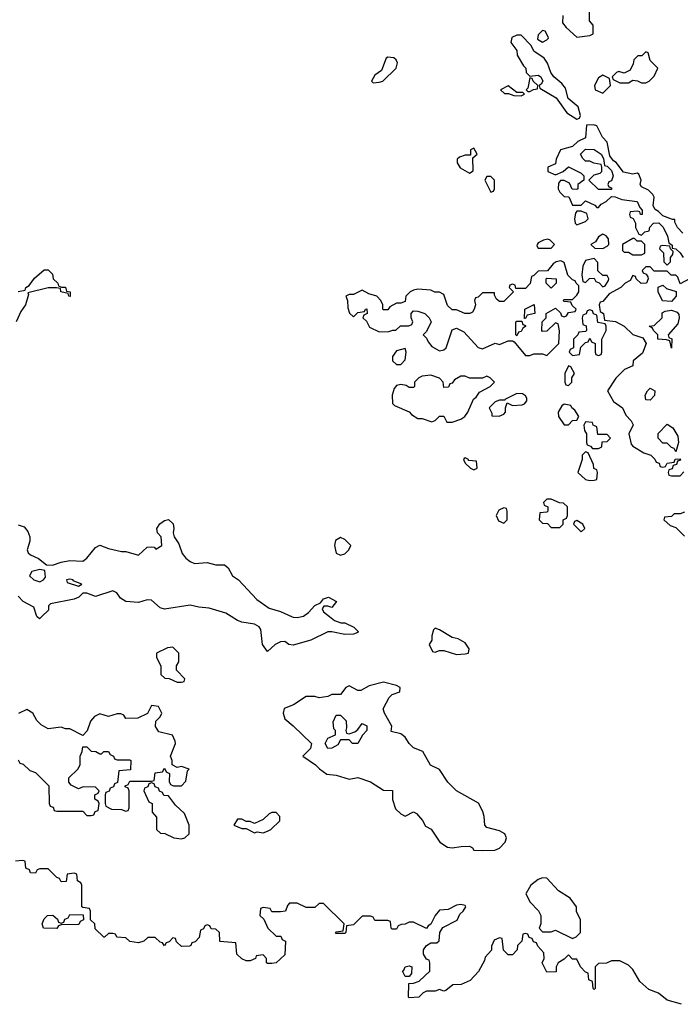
# Model space of a CAD drawing. Header units: inches. Extents: x 2601682 to 2755810, y 449311 to 584050.
# Tile 350 of 505: x 2693177 to 2696251, y 508196 to 512776. Entities that reach past the tile are written whole.
import ezdxf

# ---------------------------------------------------------------- set-up
doc = ezdxf.new("R2010")
doc.units = ezdxf.units.IN
doc.header["$MEASUREMENT"] = 0
doc.layers.add('C6590', color=7, linetype='Continuous')
doc.layers.add('C6591', color=7, linetype='Continuous')

msp = doc.modelspace()

# ---------------------------------------------------------------- linework, layer by layer
at = {"layer": 'C6590', "color": 2}
for points, elevation in [([(2693280.2, 510000), (2693268.9, 509988.9), (2693258, 509998), (2693257.3, 510000)], 2), ([(2694618.6, 510000), (2694642, 509982), (2694670.7, 509970.7), (2694690, 509970.6), (2694732, 509950), (2694752, 509930), (2694750, 509926), (2694730, 509918), (2694690, 509917.2), (2694630, 509929.3), (2694610, 509929.3), (2694531.3, 509890), (2694450, 509867.3), (2694430, 509869.4), (2694410, 509884), (2694390, 509882.7), (2694366, 509870), (2694330, 509838), (2694306.6, 509870), (2694299.1, 509939.1), (2694291.8, 509951.8), (2694270, 509964.5), (2694210, 509974), (2694190, 509981.6), (2694160.6, 510000)], 2), ([(2694442, 510000), (2694450, 509996.3), (2694470, 509995.5), (2694489.4, 510000)], 2), ([(2693170, 509334), (2693178, 509318), (2693192.7, 509312.7), (2693223.6, 509283.6), (2693250, 509274), (2693312.7, 509212.7), (2693314, 509130), (2693318, 509118), (2693332.7, 509112.7), (2693338, 509098), (2693350, 509094), (2693470, 509094), (2693490, 509074), (2693510, 509074), (2693522, 509078), (2693527.3, 509092.7), (2693542, 509098), (2693546, 509130), (2693542, 509142), (2693526, 509150), (2693526, 509170), (2693542, 509178), (2693546, 509190), (2693530, 509206), (2693472.7, 509207.3), (2693450, 509198), (2693416.4, 509216.4), (2693406, 509230), (2693406, 509250), (2693448, 509290), (2693458, 509310), (2693458, 509350), (2693467.3, 509372.7), (2693470, 509394), (2693490, 509394), (2693510, 509374), (2693531.6, 509371.6), (2693550, 509362), (2693558, 509362), (2693568.4, 509371.6), (2693590, 509372), (2693598, 509358), (2693614, 509350), (2693618, 509338), (2693630, 509334), (2693690, 509334), (2693694, 509330), (2693692.7, 509287.3), (2693638, 509282), (2693632.7, 509227.3), (2693618, 509222), (2693612.7, 509207.3), (2693598, 509202), (2693592.7, 509187.3), (2693578, 509182), (2693574, 509170), (2693574, 509130), (2693578, 509118), (2693603.6, 509103.6), (2693650, 509102), (2693670, 509094), (2693682, 509098), (2693686, 509110), (2693686, 509190), (2693682, 509202), (2693667.3, 509207.3), (2693667.3, 509212.7), (2693682, 509218), (2693690, 509234), (2693790, 509234), (2693802, 509238), (2693807.3, 509272.7), (2693842, 509278), (2693850, 509294), (2693858, 509278), (2693874, 509270), (2693872.7, 509232.7), (2693878, 509218), (2693892.7, 509212.7), (2693930, 509212), (2693950, 509234), (2693958, 509282), (2693966, 509290), (2693930, 509302), (2693910, 509298), (2693886, 509310), (2693886, 509330), (2693878, 509350), (2693902, 509410), (2693900.4, 509420.4), (2693888.4, 509448.4), (2693824, 509464), (2693808.4, 509488.4), (2693810, 509514), (2693830, 509534), (2693838, 509550), (2693822, 509582), (2693790, 509586), (2693771.1, 509548.9), (2693727.3, 509527.3), (2693670, 509526), (2693662, 509542), (2693647.3, 509547.3), (2693630, 509548), (2693590, 509535.3), (2693550, 509548), (2693525.4, 509534.6), (2693506.4, 509513.6), (2693491.6, 509468.4), (2693470, 509446), (2693410, 509478), (2693390, 509478), (2693370, 509486), (2693310, 509478), (2693276.4, 509496.4), (2693256.4, 509516.4), (2693238, 509550), (2693210, 509568), (2693171.1, 509548.9)], 6), ([(2696256.4, 508196.4), (2696190, 508215.3), (2696150, 508248), (2696104.7, 508264.7), (2696062, 508302), (2696030, 508358), (2696010, 508378), (2695970, 508398), (2695930, 508398), (2695907.3, 508387.3), (2695870, 508386), (2695854, 508370), (2695854, 508270), (2695850, 508266), (2695846, 508270), (2695842, 508302), (2695826, 508310), (2695822, 508342), (2695810, 508346), (2695786, 508370), (2695770, 508406), (2695750, 508406), (2695730, 508426), (2695710, 508406), (2695682, 508390), (2695674, 508370), (2695672.7, 508347.3), (2695630, 508346), (2695608, 508390), (2695618, 508410), (2695616.4, 508436.4), (2695587.3, 508467.3), (2695582, 508482), (2695567.3, 508487.3), (2695562, 508502), (2695547.3, 508507.3), (2695542, 508522), (2695530, 508526), (2695518, 508522), (2695514, 508490), (2695494, 508470), (2695492, 508450), (2695470, 508426), (2695450, 508426), (2695428.4, 508448.4), (2695422, 508502), (2695410, 508506), (2695385.4, 508494.6), (2695372.7, 508467.3), (2695371.6, 508448.4), (2695343.6, 508416.4), (2695339.6, 508400.4), (2695311.6, 508348.4), (2695272.7, 508307.3), (2695231.1, 508288.9), (2695192.7, 508287.3), (2695159.6, 508260.4), (2695150, 508258), (2695130, 508266), (2695110, 508258), (2695070, 508258), (2695054, 508250), (2695034, 508230), (2694990, 508226), (2694986, 508230), (2694987.3, 508292.7), (2695010, 508294), (2695036.4, 508303.6), (2695086, 508350), (2695086, 508390), (2695082, 508402), (2695070, 508406), (2695055.3, 508430), (2695056, 508450), (2695069.6, 508470.4), (2695090, 508482.8), (2695118, 508482), (2695128.4, 508491.6), (2695132, 508530), (2695146, 508554), (2695211.9, 508588.1), (2695225.1, 508614.9), (2695241.2, 508630), (2695253.2, 508650), (2695250, 508655.3), (2695230, 508661.2), (2695210, 508657.2), (2695170, 508637.2), (2695130, 508634), (2695110, 508608.7), (2695090.6, 508569.4), (2695078, 508562), (2695070, 508548.7), (2695010, 508578), (2694990, 508578), (2694971.1, 508568.9), (2694952, 508568), (2694938, 508562), (2694930, 508546), (2694910, 508546), (2694906, 508550), (2694902, 508582), (2694890, 508586), (2694830, 508586), (2694822, 508602), (2694810, 508606), (2694770, 508606), (2694730, 508566), (2694698, 508562), (2694694, 508530), (2694690, 508526), (2694650, 508526), (2694646, 508530), (2694650, 508534), (2694682, 508538), (2694686, 508570), (2694590, 508666), (2694570, 508666), (2694550, 508646), (2694510, 508646), (2694467.3, 508667.3), (2694432.7, 508667.3), (2694423.6, 508656.4), (2694414, 508630), (2694390, 508626), (2694350, 508626), (2694342, 508642), (2694310, 508646), (2694298, 508642), (2694294, 508610), (2694312.7, 508592.7), (2694332, 508550), (2694370, 508514), (2694392.7, 508512.7), (2694398, 508498), (2694414, 508490), (2694410, 508426), (2694370.9, 508389.1), (2694350, 508386), (2694330, 508386), (2694326, 508390), (2694326, 508410), (2694310, 508426), (2694278, 508422), (2694274, 508410), (2694250, 508398), (2694230, 508398), (2694210, 508408), (2694188, 508430), (2694182, 508482), (2694108.4, 508488.4), (2694106, 508530), (2694090, 508546), (2694067.3, 508547.3), (2694062, 508562), (2694050, 508566), (2694038, 508562), (2694032.7, 508547.3), (2694018, 508542), (2694012.7, 508507.3), (2693992.7, 508487.3), (2693978, 508482), (2693974, 508470), (2693967.3, 508467.3), (2693930, 508466), (2693907.3, 508487.3), (2693902, 508502), (2693890, 508506), (2693872.7, 508487.3), (2693858, 508482), (2693850, 508468), (2693842, 508482), (2693830, 508486), (2693807.3, 508507.3), (2693772.7, 508507.3), (2693754, 508490), (2693730, 508482), (2693690, 508488), (2693670, 508506), (2693628.4, 508508.4), (2693622, 508522), (2693610, 508526), (2693590, 508526), (2693571.6, 508508.4), (2693568.4, 508508.4), (2693527.3, 508547.3), (2693526, 508570), (2693506, 508590), (2693506, 508630), (2693502, 508642), (2693470, 508646), (2693466, 508650), (2693466, 508750), (2693462, 508762), (2693446, 508770), (2693442, 508802), (2693430, 508806), (2693398, 508802), (2693392.7, 508767.3), (2693370, 508766), (2693362, 508782), (2693350, 508786), (2693310, 508826), (2693270, 508826), (2693258, 508822), (2693250, 508806), (2693227.3, 508807.3), (2693222, 508822), (2693206, 508830), (2693202, 508862), (2693190, 508866), (2693158, 508862)], 6)]:
    msp.add_lwpolyline(points, dxfattribs=dict(at, elevation=elevation))
at = {"layer": 'C6590', "color": 2, "elevation": 6}
for points in [[(2695110, 509946), (2695102, 509938), (2695094, 509910), (2695094, 509890), (2695082, 509870), (2695098, 509838), (2695110, 509834), (2695130, 509842), (2695150, 509842), (2695210, 509822.8), (2695250, 509826), (2695266, 509830), (2695268, 509850), (2695250, 509878), (2695216.5, 509896.5), (2695190, 509902), (2695130, 509938)], [(2693890, 509858), (2693865.4, 509854.6), (2693814, 509830), (2693814, 509810), (2693834, 509770), (2693834, 509730), (2693852.7, 509712.7), (2693872, 509712), (2693910, 509694), (2693930, 509694), (2693942, 509698), (2693946, 509710), (2693906, 509750), (2693906, 509770), (2693918, 509790), (2693918, 509830)], [(2694870, 509695.3), (2694802.8, 509677.2), (2694763.6, 509656.4), (2694750, 509655.3), (2694710, 509678), (2694694, 509670), (2694670, 509638), (2694630, 509638), (2694610, 509628), (2694570, 509622), (2694550, 509628), (2694510, 509628), (2694450.9, 509589.1), (2694407.1, 509572.9), (2694402.8, 509550), (2694410, 509524.7), (2694450, 509492), (2694534, 509410), (2694530, 509386), (2694494, 509350), (2694554, 509310), (2694571.6, 509291.6), (2694606.8, 509266.8), (2694650, 509262.8), (2694710, 509242.8), (2694751, 509251), (2694810, 509231.3), (2694870, 509192), (2694911.3, 509191.3), (2694911.6, 509148.4), (2694926, 509106), (2694950, 509082), (2694970, 509072), (2695010, 509092), (2695023.6, 509083.6), (2695050.9, 509050.9), (2695065.4, 509025.4), (2695091.1, 509011.1), (2695131.3, 508950), (2695167.1, 508927.1), (2695190, 508924.7), (2695231.1, 508931.1), (2695270, 508931.3), (2695283.6, 508923.6), (2695290, 508914), (2695330, 508912), (2695387.3, 508912.7), (2695410, 508922), (2695435.3, 508950), (2695442, 508970), (2695434, 508990), (2695410, 509004), (2695350, 509018), (2695342, 509030), (2695339, 509070), (2695332.5, 509092.5), (2695312.1, 509132.1), (2695208.9, 509188.9), (2695169.2, 509229.2), (2695130, 509288), (2695089, 509309), (2695052.7, 509372.7), (2695009, 509389), (2694989.1, 509409.1), (2694970, 509439), (2694950, 509454), (2694906, 509466), (2694908, 509490), (2694874, 509550), (2694868.7, 509570), (2694896, 509624), (2694910, 509638), (2694946, 509650), (2694948, 509670), (2694930, 509679)], [(2694710, 509454), (2694736.4, 509463.6), (2694750, 509474), (2694770, 509502), (2694791.6, 509491.6), (2694792, 509470), (2694771.6, 509448.4), (2694750.9, 509409.1), (2694726, 509410), (2694710, 509426), (2694670, 509426), (2694656.9, 509403.1), (2694630, 509388), (2694610, 509386), (2694598, 509410), (2694610, 509434), (2694646, 509450), (2694646, 509470), (2694638, 509478), (2694635.3, 509510), (2694650, 509542), (2694670, 509542), (2694695.3, 509515.3), (2694698, 509482), (2694694, 509470), (2694698, 509458)], [(2693790, 509226), (2693778, 509222), (2693772.7, 509207.3), (2693758, 509202), (2693754, 509190), (2693778, 509138), (2693794, 509130), (2693794, 509090), (2693812.7, 509067.3), (2693814, 509010), (2693832.7, 508992.7), (2693851.6, 508991.6), (2693894, 508970), (2693930, 508966), (2693946, 508970), (2693966, 508990), (2693966, 509030), (2693943.1, 509083.1), (2693902, 509122), (2693870, 509166), (2693847.3, 509167.3), (2693842, 509182), (2693827.3, 509187.3), (2693822, 509202), (2693807.3, 509207.3), (2693802, 509222)], [(2694370, 509088), (2694350, 509088), (2694338, 509082), (2694310, 509055.3), (2694270, 509038), (2694250, 509046), (2694230, 509046), (2694210, 509058), (2694190, 509058), (2694174, 509030), (2694210, 509014), (2694230, 509014), (2694270, 508994), (2694282, 508998), (2694310, 508994), (2694330, 509002), (2694346, 509010), (2694388, 509050), (2694388, 509070)], [(2695610, 508784.5), (2695590, 508777), (2695556, 508750), (2695532, 508710), (2695551.6, 508671.6), (2695591.1, 508631.1), (2695602, 508610), (2695602, 508570), (2695594, 508550), (2695610, 508534), (2695650, 508534), (2695670, 508542), (2695750, 508502), (2695766, 508510), (2695786, 508530), (2695786, 508590), (2695768.4, 508628.4), (2695768, 508650), (2695738, 508690), (2695684.7, 508724.7), (2695630, 508782.7)], [(2693350, 508548.7), (2693288, 508550), (2693282, 508570), (2693290, 508594), (2693306, 508610), (2693331.6, 508611.6), (2693352.7, 508592.7), (2693358, 508578), (2693370, 508574), (2693382, 508578), (2693387.3, 508592.7), (2693402, 508598), (2693410, 508614), (2693472.7, 508612.7), (2693474, 508590), (2693458, 508582), (2693452.7, 508567.3), (2693370, 508566), (2693358, 508562)], [(2694970, 508326), (2694958, 508350), (2694964.7, 508355.3), (2694970, 508370.8), (2694990, 508376), (2695002, 508370), (2694999.6, 508340.4), (2694990, 508326)]]:
    msp.add_lwpolyline(points, close=True, dxfattribs=at)
at = {"layer": 'C6591', "color": 2}
for points, elevation in [([(2695704.7, 512795.3), (2695702, 512762), (2695719.6, 512739.6), (2695770, 512694), (2695830, 512702), (2695846, 512710), (2695846, 512750), (2695828, 512770), (2695828, 512830)], 6), ([(2696263.1, 511783.1), (2696238, 511810), (2696226, 511834), (2696226, 511846), (2696214, 511846), (2696170, 511864), (2696150, 511884), (2696133.2, 511893.2), (2696124, 511910), (2696128.7, 511950), (2696123.1, 511963.1), (2696103.1, 511983.1), (2696070, 511998), (2696064, 512010), (2696068.7, 512030), (2696057.2, 512057.2), (2696050, 512062), (2696030, 512058), (2695986.6, 512066.6), (2695951.9, 512111.9), (2695940.2, 512120.2), (2695923.1, 512143.1), (2695910, 512206), (2695889.1, 512229.1), (2695862, 512282), (2695847.3, 512287.3), (2695814, 512286), (2695810, 512226), (2695774, 512210), (2695750, 512186), (2695694, 512170), (2695672.7, 512127.3), (2695670, 512106), (2695634, 512090), (2695634, 512070), (2695670, 512054), (2695706, 512070), (2695730, 512092), (2695790, 512062), (2695802, 512050), (2695802, 512030), (2695774, 512010), (2695774, 511990), (2695770, 511986), (2695747.3, 511987.3), (2695735.3, 512015.3), (2695710, 512028), (2695692.7, 512027.3), (2695683.6, 512016.4), (2695682, 511990), (2695690, 511974), (2695710, 511954), (2695732.7, 511952.7), (2695750, 511914), (2695790, 511914), (2695810, 511934), (2695852.7, 511912.7), (2695862, 511902), (2695870, 511902), (2695882, 511918), (2695906, 511930), (2695930, 511954), (2695948, 511952), (2695979.6, 511939.6), (2696050.8, 511930.8), (2696062, 511902), (2696074, 511890), (2696074, 511870), (2696066, 511870), (2696062, 511882), (2696050, 511886), (2696018, 511882), (2696014, 511870), (2696018, 511858), (2696032, 511852), (2696042, 511830), (2696042, 511810), (2696058, 511778), (2696070, 511774), (2696086, 511790), (2696106, 511794), (2696108.4, 511811.6), (2696126, 511830), (2696150.9, 511830.9), (2696171.1, 511811.1), (2696191.6, 511768.4), (2696198, 511738), (2696212.7, 511727.3), (2696212.7, 511712.7), (2696230.9, 511710.9), (2696250, 511692), (2696264.7, 511670)], 6), ([(2693170, 511512), (2693202, 511518), (2693206, 511530), (2693220.4, 511539.6), (2693245.6, 511574.4), (2693290, 511612), (2693310, 511612), (2693330, 511592), (2693332, 511570), (2693354, 511550), (2693358, 511538), (2693372, 511532), (2693390, 511531.3), (2693394, 511514), (2693412, 511510), (2693412, 511488), (2693406, 511490), (2693402, 511502), (2693368, 511510), (2693366, 511526), (2693348.4, 511528.4), (2693310, 511529), (2693214, 511506), (2693218, 511498), (2693204, 511450), (2693181.7, 511418.3), (2693161, 511370)], 2), ([(2696294, 511570), (2696250, 511548), (2696239, 511579), (2696230, 511588), (2696208.4, 511588.4), (2696190, 511606), (2696130, 511606), (2696110, 511626), (2696090, 511626), (2696074, 511610), (2696078, 511598), (2696092.7, 511592.7), (2696099.6, 511579.6), (2696102, 511570), (2696094, 511550), (2696068.4, 511548.4), (2696046, 511570), (2696042, 511582), (2696030, 511586), (2696016.9, 511563.1), (2695994, 511550), (2695974, 511530), (2695919.6, 511500.4), (2695890, 511466), (2695878, 511462), (2695874, 511450), (2695878, 511418), (2695894, 511410), (2695898, 511378), (2695950, 511372), (2695990, 511351.3), (2696030, 511312), (2696076, 511296), (2696092, 511270), (2696075.3, 511224.7), (2696032, 511190), (2696030, 511166), (2695991.6, 511148.4), (2695950.8, 511109.2), (2695912, 511050), (2695939.6, 510999.6), (2695982, 510970), (2695996.9, 510936.9), (2696022, 510910), (2696031.6, 510891.6), (2696012, 510850), (2696022, 510802), (2696030, 510792), (2696082, 510762), (2696114, 510750), (2696132.7, 510732.7), (2696138, 510718), (2696152.7, 510712.7), (2696158, 510698), (2696170, 510694), (2696182, 510698), (2696190, 510714), (2696222, 510718), (2696227.3, 510732.7), (2696250, 510734), (2696252, 510728), (2696238, 510722), (2696232.7, 510707.3), (2696218, 510702), (2696212.7, 510687.3), (2696198, 510682), (2696194, 510670), (2696198, 510658), (2696210, 510654), (2696250, 510654), (2696267.3, 510672.7)], 6), ([(2693170, 510426), (2693197.3, 510417.3), (2693215.5, 510395.5), (2693224, 510370), (2693224, 510350), (2693211, 510310), (2693216, 510296), (2693226.8, 510286.8), (2693264.7, 510270), (2693301, 510241), (2693330, 510238.8), (2693370, 510253.4), (2693410, 510260.7), (2693470, 510258), (2693490, 510271), (2693530, 510321), (2693550, 510331.3), (2693590, 510316.3), (2693650, 510302.8), (2693670, 510302.8), (2693730, 510286), (2693770, 510322), (2693790, 510324.7), (2693802, 510322), (2693810, 510314), (2693838, 510330), (2693835.3, 510370), (2693818, 510390), (2693815.3, 510410), (2693829.4, 510430.6), (2693850, 510446), (2693870, 510451.3), (2693890.6, 510430.6), (2693894.8, 510410), (2693891, 510390), (2693896, 510370), (2693917.5, 510337.5), (2693933.4, 510293.4), (2693950, 510271.3), (2693970, 510256), (2693990, 510247.3), (2694050, 510251), (2694090, 510240.7), (2694130, 510241), (2694147.1, 510227.1), (2694166.8, 510190), (2694195.5, 510170), (2694279.9, 510079.9), (2694338.4, 510038.4), (2694390, 510024), (2694442, 510000)], 2), ([(2696270, 510486), (2696250, 510478), (2696222, 510478), (2696210, 510466), (2696178, 510462), (2696174, 510450), (2696203.6, 510423.6), (2696230, 510414), (2696270, 510374)], 6), ([(2693257.3, 510000), (2693243.2, 510043.2), (2693192.7, 510070), (2693170, 510095.3)], 2), ([(2694160.6, 510000), (2694135.6, 510015.6), (2694058.6, 510038.6), (2694010, 510043.5), (2693970, 510053.3), (2693850, 510034.5), (2693830, 510040.9), (2693790, 510075.6), (2693770, 510077.6), (2693730, 510065.1), (2693670, 510069.7), (2693645.3, 510085.3), (2693629.5, 510109.5), (2693610, 510119.3), (2693530, 510092.7), (2693490, 510109), (2693470, 510108.7), (2693451.3, 510090), (2693430, 510080.9), (2693320.7, 510059.3), (2693310.9, 510049.1), (2693310.7, 510030), (2693280.2, 510000)], 2), ([(2694489.4, 510000), (2694498, 510002), (2694521.5, 510018.5), (2694550, 510051), (2694576.4, 510063.6), (2694590, 510082), (2694614, 510090), (2694651, 510070), (2694630, 510042), (2694610, 510048.7), (2694592, 510048), (2694584.7, 510035.3), (2694590, 510022), (2694618.6, 510000)], 2)]:
    msp.add_lwpolyline(points, dxfattribs=dict(at, elevation=elevation))
for points, elevation in [([(2695510, 512704), (2695490, 512704), (2695466.8, 512693.2), (2695462, 512670), (2695490, 512632), (2695491.3, 512611.3), (2695521, 512561), (2695532, 512550), (2695534, 512530), (2695550, 512514), (2695590, 512518), (2695602, 512510), (2695611, 512490), (2695603.6, 512476.4), (2695594, 512470), (2695598, 512458), (2695673, 512413), (2695722.8, 512342.8), (2695770, 512314), (2695782, 512318), (2695786, 512330), (2695775.3, 512370), (2695729.2, 512409.2), (2695717.2, 512457.2), (2695699.3, 512479.3), (2695662, 512510), (2695648.7, 512530), (2695633.6, 512573.6), (2695617.2, 512597.2), (2695569.4, 512629.4), (2695556.5, 512656.5)], 6), ([(2695610, 512726), (2695590, 512706), (2695586, 512686), (2695610, 512672), (2695630, 512682), (2695638, 512690), (2695636.4, 512696.4), (2695622, 512722)], 6), ([(2694890, 512602), (2694882.8, 512597.2), (2694859.8, 512540.2), (2694830, 512518), (2694814, 512490), (2694822, 512482), (2694850, 512484.7), (2694866, 512490), (2694928.7, 512550), (2694934.6, 512574.6), (2694928.9, 512588.9), (2694918, 512598)], 6), ([(2696090, 512626), (2696071.6, 512608.4), (2696052.7, 512607.3), (2696034, 512590), (2696032, 512570), (2696018, 512542), (2695990, 512528), (2695965.4, 512534.6), (2695954, 512530), (2695934, 512510), (2695938, 512498), (2695970, 512482), (2696010, 512482), (2696030, 512494), (2696051.6, 512491.6), (2696070, 512482), (2696090, 512482), (2696106, 512490), (2696130, 512514), (2696146, 512550), (2696110, 512586), (2696102, 512622)], 6), ([(2695550, 512506), (2695542, 512458), (2695534, 512450), (2695542, 512442), (2695550, 512442), (2695568, 512452), (2695586, 512454), (2695588, 512470), (2695566, 512490), (2695562, 512502)], 6), ([(2695890, 512518), (2695870, 512506), (2695852, 512470), (2695854, 512450), (2695890, 512434), (2695926, 512470), (2695922, 512502)], 6), ([(2695450, 512468), (2695414, 512450), (2695432.7, 512432.7), (2695452, 512432), (2695476.4, 512423.6), (2695510, 512422), (2695526, 512430), (2695518, 512438), (2695490, 512438)], 6), ([(2695290, 512178), (2695274, 512170), (2695274, 512146), (2695250, 512146), (2695223.6, 512136.4), (2695212.7, 512127.3), (2695212, 512110), (2695227.1, 512087.1), (2695270, 512062), (2695287.3, 512072.7), (2695286, 512134), (2695306, 512150)], 6), ([(2695870, 511986), (2695826, 512030), (2695850, 512054), (2695878, 512062), (2695886, 512070), (2695886, 512090), (2695882, 512102), (2695848.4, 512108.4), (2695830, 512118), (2695810, 512118), (2695798, 512130), (2695786, 512150), (2695810, 512174), (2695850, 512172), (2695882, 512150), (2695894, 512130), (2695898, 512098), (2695910, 512094), (2695930, 512074), (2695938, 512050), (2695930, 512026), (2695918, 512022), (2695914, 512010), (2695918, 511998), (2695930, 511994), (2695930, 511986)], 6), ([(2695370, 512046), (2695350, 512046), (2695342, 512030), (2695370, 511974), (2695382, 511978), (2695386, 511990), (2695386, 512030)], 6), ([(2695790, 511886), (2695770, 511886), (2695763.6, 511876.4), (2695758, 511850), (2695762, 511830), (2695770, 511822), (2695810, 511838), (2695822, 511850), (2695815.3, 511875.3)], 6), ([(2695890, 511778), (2695870, 511766), (2695856.9, 511743.1), (2695834, 511730), (2695852.7, 511712.7), (2695890, 511712), (2695910, 511722), (2695918, 511730), (2695916.4, 511756.4), (2695906, 511770)], 6), ([(2695634.6, 511754.6), (2695614, 511750), (2695590, 511738), (2695584.7, 511730), (2695583.6, 511723.6), (2695590, 511714), (2695650, 511714), (2695666, 511730), (2695646, 511750)], 6), ([(2696038, 511758), (2696030, 511758), (2695982, 511730), (2695982, 511702), (2695990, 511694), (2696010, 511694), (2696030, 511682), (2696070, 511682), (2696086, 511690), (2696086, 511730), (2696070, 511746), (2696050, 511746)], 6), ([(2696170, 511726), (2696158, 511722), (2696154, 511710), (2696172, 511692), (2696174, 511650), (2696190, 511634), (2696206, 511650), (2696206, 511670), (2696216.4, 511683.6), (2696218, 511698), (2696206, 511710), (2696202, 511722)], 6), ([(2695694.6, 511654.6), (2695674, 511650), (2695659.6, 511640.4), (2695632.7, 511607.3), (2695590, 511606), (2695570, 511586), (2695558, 511582), (2695551.6, 511548.4), (2695530, 511526), (2695486, 511526), (2695482, 511542), (2695470, 511546), (2695458, 511542), (2695454, 511530), (2695474, 511510), (2695430, 511466), (2695410, 511466), (2695396.4, 511476.4), (2695386, 511494), (2695386, 511506), (2695330, 511506), (2695310, 511486), (2695298, 511482), (2695294, 511470), (2695298, 511450), (2695292, 511430), (2695283.6, 511416.4), (2695270.9, 511409.1), (2695249, 511409), (2695210, 511426), (2695190, 511426), (2695167.3, 511447.3), (2695150, 511498), (2695130, 511508), (2695108.4, 511508.4), (2695090, 511518), (2695030, 511522), (2695010, 511518), (2694994, 511510), (2694974, 511490), (2694970, 511466), (2694950, 511458), (2694930, 511458), (2694899.6, 511440.4), (2694890, 511426), (2694870, 511426), (2694866, 511430), (2694866, 511450), (2694858, 511470), (2694838, 511490), (2694801.2, 511501.2), (2694770, 511518), (2694730, 511498), (2694710, 511498), (2694694, 511490), (2694702, 511470), (2694703.6, 511436.4), (2694711.6, 511411.6), (2694730, 511394), (2694750, 511414), (2694782, 511418), (2694786, 511430), (2694791.6, 511431.6), (2694794, 511410), (2694778, 511402), (2694774, 511390), (2694790, 511374), (2694805.4, 511345.4), (2694850, 511324.7), (2694894.6, 511325.4), (2694912.7, 511332.7), (2694927.3, 511332.7), (2694948.4, 511351.6), (2694987.3, 511352.7), (2695002, 511358), (2695006, 511370), (2694998, 511390), (2694998, 511410), (2695010, 511422), (2695030, 511421), (2695062, 511410), (2695082, 511390), (2695092, 511370), (2695070, 511326), (2695054, 511310), (2695070, 511294), (2695076.9, 511276.9), (2695095.3, 511255.3), (2695130, 511236), (2695150, 511241), (2695162, 511250), (2695190, 511334), (2695210, 511342), (2695243.6, 511323.6), (2695310, 511251.3), (2695330, 511244.7), (2695390, 511272), (2695410, 511264.7), (2695450, 511282), (2695470, 511282), (2695478, 511278), (2695530, 511214), (2695550, 511214), (2695570, 511222), (2695610, 511222), (2695630, 511214), (2695686, 511270), (2695688.4, 511328.4), (2695682, 511362), (2695670, 511366), (2695630, 511328), (2695610, 511326), (2695606, 511330), (2695608, 511370), (2695626, 511390), (2695626, 511410), (2695670, 511434), (2695692.7, 511412.7), (2695698, 511398), (2695710, 511394), (2695722, 511398), (2695730, 511414), (2695762, 511418), (2695766, 511430), (2695747.3, 511447.3), (2695742, 511462), (2695710, 511466), (2695706, 511470), (2695710, 511474), (2695750, 511474), (2695770, 511494), (2695778, 511510), (2695778, 511538), (2695766, 511550), (2695762, 511562), (2695750, 511566), (2695727.3, 511587.3), (2695710, 511646)], 6), ([(2695850, 511666), (2695810, 511655.3), (2695798, 511630), (2695792, 511590), (2695798, 511558), (2695810, 511554), (2695828.4, 511571.6), (2695850, 511574), (2695858, 511558), (2695872.7, 511552.7), (2695890, 511534), (2695902, 511538), (2695916.4, 511563.6), (2695918, 511570), (2695910, 511586), (2695890, 511586), (2695867.3, 511607.3), (2695867.3, 511647.3)], 6), ([(2695650, 511528), (2695626, 511550), (2695626, 511570), (2695630, 511574), (2695674, 511570), (2695674, 511550)], 6), ([(2696210, 511466), (2696168, 511468), (2696148, 511510), (2696147.3, 511532.7), (2696170, 511542), (2696186, 511526), (2696231.3, 511511.3), (2696231.3, 511490)], 6), ([(2695526, 511386), (2695528, 511430), (2695571.6, 511451.6), (2695574, 511410), (2695538, 511402), (2695530, 511386)], 6), ([(2695830, 511426), (2695818, 511422), (2695812.7, 511407.3), (2695798, 511402), (2695794, 511390), (2695798, 511358), (2695812.7, 511352.7), (2695814, 511330), (2695810, 511326), (2695778, 511322), (2695774, 511310), (2695754, 511290), (2695754, 511250), (2695738, 511242), (2695734, 511230), (2695750, 511214), (2695782, 511218), (2695787.3, 511252.7), (2695810, 511274), (2695822, 511278), (2695830, 511294), (2695838, 511278), (2695854, 511270), (2695854, 511230), (2695858, 511218), (2695870, 511214), (2695882, 511218), (2695886, 511230), (2695886, 511290), (2695906, 511330), (2695906, 511350), (2695902, 511362), (2695867.3, 511367.3), (2695862, 511402), (2695847.3, 511407.3), (2695842, 511422)], 6), ([(2696210, 511248), (2696202, 511282), (2696187.3, 511287.3), (2696146, 511290), (2696146, 511310), (2696126, 511330), (2696122, 511342), (2696106, 511350), (2696130, 511354), (2696166, 511390), (2696167.3, 511412.7), (2696180.4, 511419.6), (2696210, 511424.7), (2696236, 511416), (2696244.7, 511404.7), (2696246, 511390), (2696239.1, 511360.9), (2696194, 511310), (2696198, 511298), (2696211.6, 511291.6)], 6), ([(2695490, 511306), (2695486, 511310), (2695486, 511370), (2695490, 511374), (2695514, 511374), (2695518, 511358), (2695530, 511354), (2695531.1, 511348.9), (2695518, 511342), (2695510, 511326), (2695498, 511322)], 6), ([(2694970, 511246), (2694930, 511235.3), (2694911.3, 511210), (2694912, 511190), (2694930, 511172), (2694950, 511172), (2694970, 511194), (2694975.3, 511230)], 6), ([(2695730, 511166), (2695714, 511130), (2695714, 511090), (2695718, 511078), (2695730, 511074), (2695746, 511090), (2695746, 511110), (2695758, 511130), (2695742, 511162)], 6), ([(2695090, 511122), (2695050, 511118), (2695034, 511110), (2695014, 511090), (2695014, 511070), (2695010, 511066), (2694990, 511066), (2694974.6, 511074.6), (2694950, 511079), (2694930, 511075.3), (2694918.8, 511061.2), (2694910.8, 511030), (2694911.3, 510991.3), (2694921, 510981), (2694990, 510952), (2694999.6, 510939.6), (2695030, 510921), (2695050, 510921), (2695094, 510906), (2695110, 510912), (2695130, 510932), (2695150, 510932), (2695164.7, 510904.7), (2695190, 510904.7), (2695230, 510918), (2695248, 510930), (2695262, 510950), (2695288.7, 511011.3), (2695300.4, 511019.6), (2695316.4, 511043.6), (2695366, 511070), (2695386, 511090), (2695366, 511110), (2695350, 511118), (2695330, 511108), (2695270, 511108), (2695250, 511118), (2695230, 511118), (2695199.6, 511100.4), (2695190, 511086), (2695178, 511082), (2695172.7, 511067.3), (2695150, 511066), (2695148, 511090), (2695130, 511108)], 6), ([(2696110, 511006), (2696090, 511008), (2696088, 511030), (2696098, 511050), (2696110, 511062), (2696132, 511050), (2696131.3, 511028.7)], 6), ([(2695490, 511038), (2695434, 511010), (2695434, 511006), (2695410, 511006), (2695390, 510998), (2695362, 510970), (2695374, 510946), (2695374, 510934), (2695407.3, 510932.7), (2695430, 510942), (2695438, 510950), (2695438, 510970), (2695446, 510994), (2695470, 510982), (2695514.6, 510985.4), (2695526, 510990), (2695536.4, 511003.6), (2695536.4, 511016.4), (2695530, 511026), (2695516.4, 511036.4)], 6), ([(2695710, 510988), (2695699.6, 510980.4), (2695682, 510950), (2695684.7, 510930), (2695710, 510892), (2695730, 510892), (2695750, 510912), (2695770, 510914), (2695778, 510930), (2695760.4, 510960.4), (2695746, 510970), (2695742, 510982)], 6), ([(2695810, 510906), (2695802, 510890), (2695805.4, 510865.4), (2695814, 510850), (2695814, 510810), (2695818, 510798), (2695832.7, 510792.7), (2695842, 510782), (2695870, 510782), (2695886, 510790), (2695887.3, 510812.7), (2695910, 510814), (2695926, 510830), (2695910, 510846), (2695867.3, 510847.3), (2695862, 510882), (2695846, 510890), (2695842, 510902)], 6), ([(2696230, 510766), (2696222, 510782), (2696210, 510786), (2696190, 510806), (2696170, 510806), (2696148, 510830), (2696148.4, 510851.6), (2696190, 510894), (2696216.9, 510876.9), (2696239.6, 510839.6), (2696242, 510810)], 6), ([(2695810, 510766), (2695794, 510750), (2695794, 510730), (2695774, 510670), (2695810, 510638), (2695830, 510632), (2695850, 510634), (2695862, 510638), (2695866, 510670), (2695862, 510682), (2695848.4, 510688.4), (2695847.3, 510707.3), (2695822, 510762)], 6), ([(2695250, 510738), (2695245.4, 510734.6), (2695242, 510730), (2695250, 510714), (2695274, 510690), (2695290, 510682), (2695306, 510690), (2695302, 510722), (2695266, 510726), (2695266, 510730)], 6), ([(2695650, 510546), (2695630, 510546), (2695614, 510530), (2695618, 510518), (2695634, 510510), (2695634, 510490), (2695630, 510486), (2695598, 510482), (2695594, 510450), (2695610, 510434), (2695632.7, 510432.7), (2695650, 510414), (2695690, 510414), (2695706, 510430), (2695706, 510450), (2695722, 510458), (2695726, 510470), (2695726, 510510), (2695707.3, 510527.3), (2695688.4, 510528.4)], 6), ([(2695430, 510506), (2695406, 510494), (2695394, 510470), (2695405.4, 510445.4), (2695430, 510434), (2695446, 510450), (2695446, 510490), (2695442, 510502)], 6), ([(2695770, 510446), (2695758, 510442), (2695754, 510430), (2695790, 510394), (2695806, 510410), (2695798, 510430)], 6), ([(2694670, 510368), (2694646.4, 510353.6), (2694641, 510330), (2694650, 510294), (2694670, 510284.7), (2694690, 510292), (2694708, 510310), (2694718, 510330), (2694690, 510358)], 6), ([(2693270, 510219), (2693234, 510210), (2693222, 510190), (2693242, 510170), (2693270, 510161), (2693288, 510170), (2693296.5, 510183.5), (2693294.6, 510214.6)], 2), ([(2693410, 510174), (2693394, 510170), (2693398, 510158), (2693450, 510142), (2693466, 510150), (2693426, 510166), (2693426, 510170)], 2)]:
    msp.add_lwpolyline(points, close=True, dxfattribs=dict(at, elevation=elevation))

doc.saveas('drawing.dxf')
